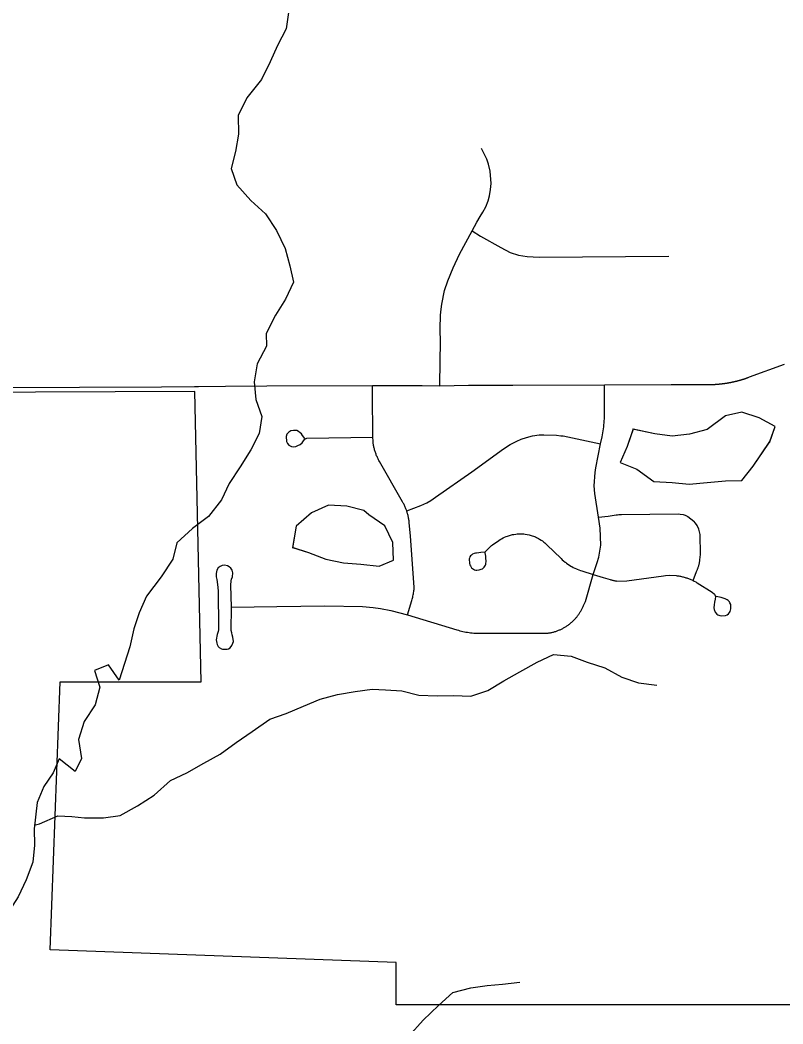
# Model space of a CAD drawing. Extents: x 0 to 34, y 0 to 22.
# Drawn here: x 4.9349 to 5.217, y 18.5126 to 18.8839 of the extents above; entities that cross this region are included whole.
import ezdxf

# ---------------------------------------------------------------- set-up
doc = ezdxf.new("R2010")
doc.units = 0
for name, color, linetype in [('GM_X_City_Street', 7, 'Continuous'), ('GM_X_Corporation', 7, 'Continuous'), ('GM_X_Minor_Lake', 7, 'Continuous'), ('GM_X_Minor_River', 7, 'Continuous'), ('GM_X_Township_Road', 7, 'Continuous')]:
    doc.layers.add(name, color=color, linetype=linetype)

msp = doc.modelspace()

# ---------------------------------------------------------------- linework, layer by layer
at = {"layer": 'GM_X_City_Street'}
for points in [[(5.09016, 18.74865), (5.09024, 18.75791), (5.09034, 18.76468), (5.09024, 18.76977), (5.09038, 18.77476), (5.09061, 18.77704), (5.09085, 18.77886), (5.0919, 18.78387), (5.09313, 18.78744), (5.09499, 18.79229), (5.09743, 18.79738), (5.10208, 18.80594), (5.10377, 18.80914), (5.10509, 18.81134), (5.10597, 18.81285), (5.10707, 18.81487), (5.10799, 18.81703), (5.10847, 18.81894), (5.10887, 18.82125), (5.10906, 18.82349), (5.10876, 18.82805), (5.10814, 18.83062), (5.10752, 18.83249), (5.10553, 18.83646)], [(5.10208, 18.80594), (5.10517, 18.80399), (5.11271, 18.79978), (5.11608, 18.79792), (5.11917, 18.79699), (5.1224, 18.7965), (5.1269, 18.7963), (5.17475, 18.79666)], [(5.07822, 18.66391), (5.07978, 18.66929), (5.0799, 18.66969), (5.08, 18.67009), (5.0801, 18.6705), (5.08019, 18.6709), (5.08028, 18.67131), (5.08036, 18.67172), (5.08042, 18.67212), (5.08049, 18.67253), (5.08055, 18.67294), (5.0806, 18.67336), (5.08064, 18.67377), (5.08067, 18.67418), (5.07924, 18.69308), (5.0788, 18.69806), (5.07877, 18.6984), (5.07873, 18.69873), (5.07868, 18.69906), (5.07863, 18.69939), (5.07858, 18.69972), (5.07852, 18.70004), (5.07845, 18.70037), (5.07837, 18.7007), (5.0783, 18.70102), (5.07822, 18.70134), (5.07795, 18.70245), (5.07759, 18.70321), (5.07747, 18.70351), (5.07734, 18.70382), (5.07721, 18.70412), (5.07707, 18.70442), (5.07692, 18.70472), (5.07677, 18.70501), (5.07662, 18.7053), (5.07637, 18.70575), (5.06784, 18.7206), (5.06761, 18.72101), (5.06746, 18.72129), (5.06731, 18.72159), (5.06716, 18.72189), (5.06702, 18.72219), (5.06689, 18.72249), (5.06676, 18.72279), (5.06664, 18.7231), (5.06652, 18.72341), (5.06641, 18.72372), (5.0663, 18.72403), (5.06619, 18.72435), (5.0661, 18.72466), (5.06601, 18.72498), (5.06592, 18.7253), (5.06584, 18.72562), (5.06577, 18.72594), (5.0657, 18.72626), (5.06564, 18.72659), (5.06558, 18.72691), (5.06553, 18.72724), (5.06548, 18.72756), (5.06544, 18.72789), (5.06541, 18.72822), (5.06532, 18.72968), (5.06519, 18.74595), (5.06517, 18.74872)], [(5.14397, 18.66882), (5.14682, 18.67889), (5.14827, 18.6833), (5.14887, 18.6853), (5.14931, 18.68749), (5.14959, 18.68976), (5.14934, 18.69599), (5.14882, 18.70001), (5.1474, 18.70884), (5.14723, 18.71166), (5.14754, 18.71658), (5.14776, 18.7183), (5.14955, 18.72718), (5.1501, 18.72977), (5.15024, 18.7305), (5.15038, 18.73123), (5.1505, 18.73196), (5.1506, 18.7327), (5.1507, 18.73344), (5.15078, 18.73418), (5.15085, 18.73492), (5.15091, 18.73566), (5.15095, 18.7364), (5.15096, 18.749)], [(5.04016, 18.72919), (5.0394, 18.7303), (5.03894, 18.73088), (5.03843, 18.73131), (5.03789, 18.73176), (5.03719, 18.73208), (5.03607, 18.73218), (5.03506, 18.73195), (5.03429, 18.73156), (5.03357, 18.73071), (5.03324, 18.72989), (5.03341, 18.72808), (5.03354, 18.72777), (5.03384, 18.72726), (5.03433, 18.72669), (5.03473, 18.72642), (5.03524, 18.72621), (5.03603, 18.72611), (5.03684, 18.72621), (5.03766, 18.72652), (5.03845, 18.72691), (5.03919, 18.7276), (5.03975, 18.72828), (5.0402, 18.72896), (5.04095, 18.72923), (5.06532, 18.72968)], [(5.07795, 18.70245), (5.08309, 18.70436), (5.08533, 18.70543), (5.08682, 18.70622), (5.08853, 18.70746), (5.10193, 18.71687), (5.11367, 18.72539), (5.11613, 18.72693), (5.1186, 18.72821), (5.12024, 18.72886), (5.12213, 18.7295), (5.12442, 18.7301), (5.12687, 18.73047), (5.12859, 18.73056), (5.13327, 18.73043), (5.1349, 18.73018), (5.13575, 18.73011), (5.14955, 18.72718)], [(5.14882, 18.70001), (5.15237, 18.70048), (5.15526, 18.70089), (5.15582, 18.70096), (5.15631, 18.70102), (5.1568, 18.70107), (5.1573, 18.70111), (5.17818, 18.70131), (5.17904, 18.70122), (5.18003, 18.70103), (5.18087, 18.70076), (5.18184, 18.70027), (5.18401, 18.69856)], [(5.18374, 18.67665), (5.18504, 18.67999), (5.18515, 18.68022), (5.18525, 18.68045), (5.18534, 18.68068), (5.18544, 18.68091), (5.18552, 18.68114), (5.18561, 18.68137), (5.18569, 18.6816), (5.18576, 18.68184), (5.18583, 18.68208), (5.1859, 18.68232), (5.18596, 18.68256), (5.18602, 18.6828), (5.18608, 18.68304), (5.18613, 18.68329), (5.18617, 18.68353), (5.18621, 18.68377), (5.18625, 18.68402), (5.18628, 18.68426), (5.18651, 18.6863), (5.18638, 18.69363), (5.18591, 18.69565), (5.18525, 18.69694), (5.1847, 18.69788), (5.18401, 18.69856)], [(5.10681, 18.68713), (5.10531, 18.68696), (5.10457, 18.6869), (5.10371, 18.68681), (5.10326, 18.68673), (5.1028, 18.68661), (5.10225, 18.68637), (5.10178, 18.68604), (5.1015, 18.68572), (5.10126, 18.68538), (5.1011, 18.68496), (5.10101, 18.68464), (5.10107, 18.68291), (5.10122, 18.68244), (5.1014, 18.68202), (5.10188, 18.68136), (5.10222, 18.68106), (5.10259, 18.68079), (5.10298, 18.68063), (5.10338, 18.68052), (5.10382, 18.68049), (5.10467, 18.68058), (5.10509, 18.68068), (5.10546, 18.68081), (5.10584, 18.68101), (5.10619, 18.68126), (5.10655, 18.68159), (5.10679, 18.6819), (5.10698, 18.68227), (5.10711, 18.6826), (5.10716, 18.683), (5.10721, 18.68352), (5.10714, 18.68515), (5.10707, 18.6856), (5.10697, 18.68625), (5.10689, 18.68683), (5.10691, 18.68724), (5.10697, 18.68731), (5.1072, 18.68758), (5.10748, 18.68789), (5.10881, 18.68923), (5.10904, 18.68941), (5.10927, 18.68958), (5.10955, 18.68979), (5.11192, 18.69143), (5.11248, 18.6918), (5.1129, 18.69206), (5.11355, 18.69241), (5.11399, 18.69262), (5.11466, 18.69291), (5.11512, 18.69309), (5.11582, 18.69332), (5.11629, 18.69345), (5.11701, 18.69362), (5.11749, 18.69371), (5.11822, 18.69382), (5.11871, 18.69387), (5.11945, 18.69391), (5.12116, 18.69385), (5.12166, 18.6938), (5.12239, 18.69368), (5.12311, 18.69353), (5.12358, 18.69341), (5.12429, 18.69319), (5.12476, 18.69303), (5.12545, 18.69275), (5.1259, 18.69254), (5.12656, 18.69221), (5.12699, 18.69197), (5.12762, 18.69157), (5.12802, 18.69129), (5.12862, 18.69084), (5.129, 18.69053), (5.12937, 18.6902), (5.12973, 18.68986), (5.13492, 18.68476), (5.1354, 18.68431), (5.1359, 18.68387), (5.13641, 18.68345), (5.13667, 18.68325), (5.13693, 18.68305), (5.13747, 18.68267), (5.13802, 18.6823), (5.13858, 18.68196), (5.13887, 18.68179), (5.13945, 18.68148), (5.14004, 18.68118), (5.14064, 18.68091), (5.14095, 18.68078), (5.14156, 18.68054), (5.14219, 18.68032), (5.14264, 18.68018), (5.14682, 18.67889)], [(5.0131, 18.66684), (5.01289, 18.67487), (5.01299, 18.67646), (5.01311, 18.6771), (5.01343, 18.67802), (5.01359, 18.67949), (5.01335, 18.68049), (5.01287, 18.68124), (5.01226, 18.68175), (5.01161, 18.68209), (5.01055, 18.68236), (5.00968, 18.68223), (5.00884, 18.68183), (5.00818, 18.68132), (5.00761, 18.68046), (5.00736, 18.67922), (5.0074, 18.67806), (5.00761, 18.67707), (5.00789, 18.67516), (5.00808, 18.67405), (5.00818, 18.67271), (5.00831, 18.65923), (5.00826, 18.65841), (5.00817, 18.65782), (5.00776, 18.65668), (5.00747, 18.6547), (5.00762, 18.65344), (5.00776, 18.653), (5.00822, 18.65221), (5.00856, 18.65188), (5.00936, 18.6514), (5.00975, 18.65128), (5.01059, 18.65119), (5.01149, 18.65127), (5.01195, 18.65141), (5.01259, 18.65178), (5.01327, 18.65262), (5.01363, 18.65341), (5.0138, 18.65404), (5.01363, 18.65572), (5.01335, 18.65655), (5.01316, 18.65726), (5.013, 18.65813), (5.0131, 18.66684)], [(5.14682, 18.67889), (5.15053, 18.67776), (5.15313, 18.67697), (5.15337, 18.67689), (5.15361, 18.67683), (5.15385, 18.67677), (5.15409, 18.67671), (5.15433, 18.67666), (5.15457, 18.67661), (5.15481, 18.67656), (5.15506, 18.67652), (5.15531, 18.67648), (5.15555, 18.67645), (5.15924, 18.67648), (5.17282, 18.67838), (5.17356, 18.67847), (5.17503, 18.67857), (5.17753, 18.67844), (5.17786, 18.6784), (5.17818, 18.67836), (5.17851, 18.67831), (5.17884, 18.67825), (5.17916, 18.67819), (5.17949, 18.67812), (5.17981, 18.67804), (5.18014, 18.67797), (5.18046, 18.67788), (5.18077, 18.67779), (5.18109, 18.67769), (5.18141, 18.67759), (5.18172, 18.67748), (5.18203, 18.67737), (5.18234, 18.67725), (5.18265, 18.67713), (5.18374, 18.67665), (5.18415, 18.67644), (5.18474, 18.67612), (5.18503, 18.67596), (5.18531, 18.67579), (5.19081, 18.67231), (5.19167, 18.67154), (5.19203, 18.67073), (5.19195, 18.66969), (5.19168, 18.66859), (5.1915, 18.6676), (5.19142, 18.66648), (5.1915, 18.66586), (5.19189, 18.66491), (5.19249, 18.66424), (5.19296, 18.66393), (5.19363, 18.66369), (5.19417, 18.6636), (5.1957, 18.66375), (5.19639, 18.66399), (5.19686, 18.66433), (5.19723, 18.66483), (5.19743, 18.6652), (5.19776, 18.66619), (5.19767, 18.66777), (5.1974, 18.66836), (5.19718, 18.6687), (5.19669, 18.66924), (5.19637, 18.66951), (5.19558, 18.6699), (5.19419, 18.6703), (5.19227, 18.67072)], [(5.0131, 18.66684), (5.02985, 18.66705), (5.04762, 18.66723), (5.06153, 18.66708), (5.06542, 18.66666), (5.06813, 18.6663), (5.07195, 18.66555), (5.07822, 18.66391), (5.09641, 18.65838), (5.09697, 18.65823), (5.09752, 18.65808), (5.09808, 18.65794), (5.09865, 18.65781), (5.09921, 18.65769), (5.09978, 18.65759), (5.10035, 18.65749), (5.10091, 18.6574), (5.10149, 18.65732), (5.10206, 18.65726), (5.10263, 18.6572), (5.1032, 18.65715), (5.10378, 18.65711), (5.13016, 18.6572), (5.13044, 18.65724), (5.13072, 18.65729), (5.13101, 18.65734), (5.13129, 18.65739), (5.13157, 18.65745), (5.13185, 18.65752), (5.13213, 18.65759), (5.13241, 18.65767), (5.13268, 18.65775), (5.13296, 18.65784), (5.13323, 18.65793), (5.1335, 18.65802), (5.13378, 18.65812), (5.13405, 18.65823), (5.13431, 18.65834), (5.13458, 18.65845), (5.13484, 18.65857), (5.1351, 18.65869), (5.13536, 18.65882), (5.13562, 18.65895), (5.13587, 18.65909), (5.13612, 18.65923), (5.13637, 18.65938), (5.13662, 18.65953), (5.13686, 18.65968), (5.13711, 18.65984), (5.13734, 18.66), (5.13758, 18.66017), (5.13781, 18.66034), (5.13804, 18.66052), (5.13827, 18.6607), (5.13849, 18.66088), (5.13871, 18.66106), (5.13893, 18.66126), (5.13915, 18.66145), (5.13935, 18.66165), (5.13956, 18.66185), (5.13977, 18.66205), (5.13997, 18.66226), (5.14016, 18.66247), (5.14035, 18.66269), (5.14054, 18.66291), (5.14073, 18.66313), (5.14091, 18.66335), (5.14108, 18.66358), (5.14126, 18.66381), (5.14142, 18.66405), (5.14159, 18.66429), (5.14175, 18.66453), (5.1419, 18.66477), (5.14205, 18.66502), (5.1422, 18.66527), (5.14235, 18.66552), (5.14248, 18.66577), (5.14262, 18.66603), (5.14275, 18.66628), (5.14288, 18.66655), (5.143, 18.66681), (5.14311, 18.66707), (5.14322, 18.66734), (5.14333, 18.66761), (5.14343, 18.66788), (5.14397, 18.66882)]]:
    msp.add_lwpolyline(points, dxfattribs=at)
at = {"layer": 'GM_X_Corporation'}
msp.add_lwpolyline([(5.23824, 18.51969), (5.07403, 18.51973), (5.07403, 18.53536), (4.94603, 18.54009), (4.94969, 18.63913), (5.00182, 18.63916), (4.99954, 18.74659), (4.91104, 18.74623), (4.91072, 18.85089), (4.87904, 18.85042), (4.87879, 18.85978), (4.82345, 18.86141), (4.81894, 19.02246), (4.78728, 19.06894), (4.78736, 19.11456), (4.81907, 19.11531), (4.8192, 19.14384), (4.80056, 19.14349), (4.79982, 19.1925), (4.79903, 19.27751), (4.83707, 19.27827), (4.8349, 19.44686), (4.73296, 19.44721), (4.7308, 19.63688)], dxfattribs=at)
at = {"layer": 'GM_X_Minor_Lake'}
for points in [[(5.21199, 18.72752), (5.21407, 18.73359), (5.20821, 18.73682), (5.20178, 18.7389), (5.19572, 18.73757), (5.18891, 18.73244), (5.18248, 18.73073), (5.17605, 18.72997), (5.16962, 18.73092), (5.16141, 18.73267)], [(5.21215, 18.728), (5.21407, 18.73359), (5.20821, 18.73682), (5.20178, 18.7389), (5.19572, 18.73757), (5.18891, 18.73244), (5.18248, 18.73073), (5.17605, 18.72997), (5.16962, 18.73092), (5.16156, 18.73264)], [(5.16156, 18.73264), (5.15941, 18.72617), (5.15676, 18.72028), (5.16301, 18.71782), (5.16925, 18.71327), (5.17606, 18.71289), (5.1823, 18.71233), (5.18892, 18.7129), (5.19573, 18.71347), (5.20178, 18.71367), (5.20594, 18.71898), (5.21215, 18.728)], [(5.16149, 18.73243), (5.15941, 18.72617), (5.15676, 18.72028), (5.16301, 18.71782), (5.16925, 18.71327), (5.17606, 18.71289), (5.1823, 18.71233), (5.18892, 18.7129), (5.19573, 18.71347), (5.20178, 18.71367), (5.20594, 18.71898), (5.2118, 18.72748)], [(5.0639, 18.70088), (5.062, 18.70259), (5.05576, 18.7041), (5.04895, 18.70448), (5.04271, 18.70163), (5.03704, 18.6967), (5.03561, 18.68865)], [(5.0639, 18.70088), (5.062, 18.70259), (5.05576, 18.7041), (5.04895, 18.70448), (5.04271, 18.70163), (5.03704, 18.6967), (5.03565, 18.68888)], [(5.03553, 18.68892), (5.04158, 18.68702), (5.04801, 18.68456), (5.05445, 18.68323), (5.06088, 18.68267), (5.06769, 18.68191), (5.07298, 18.68419), (5.07279, 18.69064), (5.06976, 18.6969), (5.0639, 18.70088)], [(5.03565, 18.68888), (5.04158, 18.68702), (5.04801, 18.68456), (5.05445, 18.68323), (5.06088, 18.68267), (5.06769, 18.68191), (5.07298, 18.68419), (5.07279, 18.69064), (5.06976, 18.6969), (5.0639, 18.70088)]]:
    msp.add_lwpolyline(points, dxfattribs=at)
at = {"layer": 'GM_X_Minor_River'}
for points in [[(5.03433, 18.88757), (5.03335, 18.88072), (5.03009, 18.87457), (5.02739, 18.86844), (5.02414, 18.86191), (5.01881, 18.85515), (5.01556, 18.84862), (5.01571, 18.84179), (5.01454, 18.83531), (5.01298, 18.82902), (5.01501, 18.82299), (5.02025, 18.81723), (5.02566, 18.81223), (5.02977, 18.80607), (5.03295, 18.7995), (5.03461, 18.79308), (5.03607, 18.78705), (5.033, 18.78071), (5.02935, 18.77475), (5.02592, 18.76803), (5.02603, 18.76328), (5.02258, 18.75675), (5.02141, 18.75009), (5.02213, 18.74365), (5.02435, 18.73725), (5.02336, 18.73096), (5.02029, 18.72501), (5.01627, 18.71866), (5.01225, 18.71249), (5.00936, 18.70654), (5.00459, 18.70036), (4.99864, 18.69586), (4.9929, 18.6906), (4.99134, 18.68449), (4.98714, 18.67794), (4.98163, 18.6708), (4.97893, 18.66466), (4.97699, 18.65874), (4.97544, 18.65206), (4.97156, 18.63982), (4.96765, 18.64543), (4.9624, 18.64341), (4.96444, 18.63719), (4.96269, 18.6307), (4.95867, 18.62454), (4.95656, 18.61785), (4.95767, 18.61085), (4.95532, 18.60605), (4.94935, 18.61066), (4.9472, 18.60548), (4.94372, 18.60047), (4.94121, 18.59453)], [(4.94018, 18.58614), (4.94215, 18.58658), (4.94889, 18.58959), (4.954, 18.58932), (4.95874, 18.58886), (4.96574, 18.58884), (4.97196, 18.58974), (4.9783, 18.5933), (4.98445, 18.59724), (4.99057, 18.60269), (4.99656, 18.60549), (5.0029, 18.60905), (5.00888, 18.61241), (5.01483, 18.61673), (5.02079, 18.62085), (5.0273, 18.62536), (5.03331, 18.6274), (5.03967, 18.6302), (5.04585, 18.63281), (5.05224, 18.63448), (5.05884, 18.63558), (5.06506, 18.63648), (5.06998, 18.63622), (5.07604, 18.63579), (5.08232, 18.63423), (5.08913, 18.63401), (5.09518, 18.63414), (5.10161, 18.63391), (5.10781, 18.63596), (5.11378, 18.63951), (5.11975, 18.64287), (5.1261, 18.64643), (5.13209, 18.64923), (5.13872, 18.64862), (5.14463, 18.64648), (5.15111, 18.64436), (5.15743, 18.6409), (5.16353, 18.63876), (5.17036, 18.63797)], [(4.94121, 18.59453), (4.94011, 18.58483), (4.94025, 18.57876), (4.93964, 18.57248), (4.93714, 18.56597), (4.93426, 18.55964), (4.93024, 18.55348), (4.92792, 18.54735), (4.9273, 18.54146), (4.92574, 18.53516), (4.92056, 18.53049), (4.9136, 18.52862), (4.91167, 18.52212), (4.91804, 18.51658), (4.92327, 18.511)], [(5.0786, 18.50815), (5.08395, 18.51396), (5.08968, 18.51941), (5.09487, 18.52427), (5.10164, 18.52595), (5.10767, 18.52685), (5.11333, 18.52735), (5.11974, 18.52807)]]:
    msp.add_lwpolyline(points, dxfattribs=at)
at = {"layer": 'GM_X_Township_Road'}
for p, q in [((4.91946, 18.74798), (4.98726, 18.74832)), ((5.00092, 18.74842), (5.01082, 18.7485))]:
    msp.add_line(p, q, dxfattribs=at)
for points in [[(5.01082, 18.7485), (5.02618, 18.7486), (5.06517, 18.74872), (5.08363, 18.74878), (5.09016, 18.74865), (5.10074, 18.74884), (5.11708, 18.74889), (5.15096, 18.749), (5.17564, 18.74909), (5.18965, 18.74913), (5.18966, 18.74913), (5.1897, 18.74913), (5.18975, 18.74913), (5.1898, 18.74913), (5.18985, 18.74913), (5.18989, 18.74913), (5.18994, 18.74913), (5.18999, 18.74913), (5.19004, 18.74913), (5.19008, 18.74913), (5.19013, 18.74914), (5.19018, 18.74914), (5.19023, 18.74914), (5.19027, 18.74914), (5.19032, 18.74914), (5.19037, 18.74914), (5.19042, 18.74914), (5.19046, 18.74914), (5.19051, 18.74914), (5.19056, 18.74915), (5.19061, 18.74915), (5.19065, 18.74915), (5.1907, 18.74915), (5.19075, 18.74915), (5.1908, 18.74915), (5.19084, 18.74916), (5.19089, 18.74916), (5.19093, 18.74916), (5.19098, 18.74916), (5.19103, 18.74916), (5.19108, 18.74917), (5.19112, 18.74917), (5.19117, 18.74917), (5.19122, 18.74917), (5.19127, 18.74917), (5.19131, 18.74918), (5.19136, 18.74918), (5.19141, 18.74918), (5.19146, 18.74918), (5.1915, 18.74918), (5.19155, 18.74919), (5.1916, 18.74919), (5.19165, 18.74919), (5.19169, 18.74919), (5.19174, 18.7492), (5.19179, 18.7492), (5.19184, 18.7492), (5.19188, 18.7492), (5.19193, 18.74921), (5.19198, 18.74921), (5.19203, 18.74921), (5.19207, 18.74922), (5.19212, 18.74922), (5.19217, 18.74922), (5.19221, 18.74922), (5.19226, 18.74923), (5.19231, 18.74923), (5.19235, 18.74923), (5.1924, 18.74924), (5.19245, 18.74924), (5.1925, 18.74924), (5.19254, 18.74925), (5.19259, 18.74925), (5.19264, 18.74926), (5.19269, 18.74926), (5.19273, 18.74926), (5.19278, 18.74927), (5.19283, 18.74927), (5.19287, 18.74927), (5.19292, 18.74928), (5.19297, 18.74928), (5.19302, 18.74929), (5.19306, 18.74929), (5.19311, 18.74929), (5.19316, 18.7493), (5.19321, 18.7493), (5.19325, 18.74931), (5.1933, 18.74931), (5.19335, 18.74931), (5.19339, 18.74932), (5.19344, 18.74932), (5.19349, 18.74933), (5.19354, 18.74933), (5.19358, 18.74934), (5.19363, 18.74934), (5.19368, 18.74935), (5.19372, 18.74935), (5.19377, 18.74936), (5.19382, 18.74936), (5.19386, 18.74937), (5.19391, 18.74937), (5.19396, 18.74938), (5.19401, 18.74938), (5.19405, 18.74939), (5.1941, 18.74939), (5.19415, 18.7494), (5.19419, 18.7494), (5.19424, 18.74941), (5.19429, 18.74941), (5.19434, 18.74942), (5.19438, 18.74942), (5.19443, 18.74943), (5.19448, 18.74944), (5.19452, 18.74944), (5.19457, 18.74945), (5.19462, 18.74945), (5.19467, 18.74946), (5.19471, 18.74946), (5.19476, 18.74947), (5.19481, 18.74948), (5.19485, 18.74948), (5.1949, 18.74949), (5.19495, 18.7495), (5.195, 18.7495), (5.19504, 18.74951), (5.19509, 18.74951), (5.19514, 18.74952), (5.19518, 18.74953), (5.19523, 18.74953), (5.19528, 18.74954), (5.19532, 18.74954), (5.19537, 18.74955), (5.19542, 18.74956), (5.19546, 18.74957), (5.19551, 18.74957), (5.19556, 18.74958), (5.1956, 18.74959), (5.19565, 18.74959), (5.1957, 18.7496), (5.19574, 18.74961), (5.19579, 18.74961), (5.19584, 18.74962), (5.19588, 18.74963), (5.19593, 18.74963), (5.19598, 18.74964), (5.19603, 18.74965), (5.19607, 18.74966), (5.19612, 18.74966), (5.19617, 18.74967), (5.19621, 18.74968), (5.19626, 18.74969), (5.19631, 18.74969), (5.19635, 18.7497), (5.1964, 18.74971), (5.19645, 18.74972), (5.19649, 18.74973), (5.19654, 18.74973), (5.19659, 18.74974), (5.19663, 18.74975), (5.19668, 18.74976), (5.19673, 18.74977), (5.19677, 18.74977), (5.19682, 18.74978), (5.19687, 18.74979), (5.19691, 18.7498), (5.19696, 18.74981), (5.19701, 18.74982), (5.19705, 18.74982), (5.1971, 18.74983), (5.19715, 18.74984), (5.19719, 18.74985), (5.19724, 18.74986), (5.19729, 18.74986), (5.19733, 18.74987), (5.19738, 18.74988), (5.19743, 18.74989), (5.19747, 18.7499), (5.19752, 18.74991), (5.19756, 18.74992), (5.19761, 18.74993), (5.19766, 18.74994), (5.1977, 18.74995), (5.19775, 18.74995), (5.1978, 18.74996), (5.19784, 18.74997), (5.19789, 18.74998), (5.19794, 18.74999), (5.19798, 18.75), (5.19803, 18.75001), (5.19808, 18.75002), (5.19812, 18.75003), (5.19817, 18.75004), (5.19821, 18.75005), (5.19826, 18.75006), (5.19831, 18.75007), (5.19835, 18.75008), (5.1984, 18.75009), (5.19845, 18.7501), (5.19849, 18.75011), (5.19854, 18.75012), (5.19859, 18.75013), (5.19863, 18.75014), (5.19868, 18.75015), (5.19872, 18.75016), (5.19877, 18.75017), (5.19882, 18.75018), (5.19886, 18.75019), (5.19891, 18.7502), (5.19896, 18.75021), (5.199, 18.75022), (5.19905, 18.75023), (5.19909, 18.75024), (5.19914, 18.75025), (5.19919, 18.75027), (5.19923, 18.75028), (5.19928, 18.75029), (5.19933, 18.7503), (5.19937, 18.75031), (5.19942, 18.75032), (5.19946, 18.75033), (5.19951, 18.75034), (5.19956, 18.75035), (5.1996, 18.75037), (5.19965, 18.75037), (5.19969, 18.75039), (5.19974, 18.7504), (5.19979, 18.75041), (5.19983, 18.75042), (5.19988, 18.75043), (5.19992, 18.75044), (5.19997, 18.75046), (5.20002, 18.75047), (5.20006, 18.75048), (5.20011, 18.75049), (5.20015, 18.7505), (5.2002, 18.75051), (5.20025, 18.75053), (5.20029, 18.75054), (5.20034, 18.75055), (5.20038, 18.75056), (5.20043, 18.75057), (5.20047, 18.75059), (5.20052, 18.7506), (5.20057, 18.75061), (5.20061, 18.75062), (5.20066, 18.75064), (5.2007, 18.75065), (5.20075, 18.75066), (5.20079, 18.75067), (5.20084, 18.75069), (5.20089, 18.7507), (5.20093, 18.75071), (5.20098, 18.75072), (5.20102, 18.75073), (5.20107, 18.75075), (5.20111, 18.75076), (5.20116, 18.75078), (5.20121, 18.75079), (5.20125, 18.7508), (5.2013, 18.75081), (5.20134, 18.75083), (5.20139, 18.75084), (5.20143, 18.75085), (5.20148, 18.75087), (5.20152, 18.75088), (5.20157, 18.75089), (5.20161, 18.75091), (5.20166, 18.75092), (5.20171, 18.75093), (5.20175, 18.75095), (5.2018, 18.75096), (5.20184, 18.75097), (5.20189, 18.75099), (5.20193, 18.751), (5.20198, 18.75101), (5.20202, 18.75103), (5.20207, 18.75104), (5.20211, 18.75106), (5.20216, 18.75107), (5.2022, 18.75109), (5.20225, 18.7511), (5.20229, 18.75111), (5.20234, 18.75113), (5.20238, 18.75114), (5.20243, 18.75116), (5.20247, 18.75117), (5.20252, 18.75119), (5.20256, 18.7512), (5.20261, 18.75121), (5.20265, 18.75123), (5.2027, 18.75124), (5.20274, 18.75126), (5.20279, 18.75127), (5.20283, 18.75129), (5.20288, 18.7513), (5.20292, 18.75132), (5.20297, 18.75133), (5.20301, 18.75135), (5.20306, 18.75136), (5.2031, 18.75138), (5.20315, 18.75139), (5.20319, 18.75141), (5.20324, 18.75142), (5.20328, 18.75144), (5.20333, 18.75145), (5.20337, 18.75147), (5.20342, 18.75148), (5.20346, 18.7515), (5.20351, 18.75151), (5.20355, 18.75153), (5.2036, 18.75155), (5.20364, 18.75156), (5.20369, 18.75158), (5.20373, 18.75159), (5.20378, 18.75161), (5.20382, 18.75162), (5.20387, 18.75164), (5.20391, 18.75165), (5.20396, 18.75167), (5.204, 18.75169), (5.20405, 18.7517), (5.20409, 18.75172), (5.20413, 18.75174), (5.20418, 18.75175), (5.20463, 18.75192), (5.21753, 18.75662)], [(4.98726, 18.74832), (4.99943, 18.74841), (5.00092, 18.74842)]]:
    msp.add_lwpolyline(points, dxfattribs=at)

doc.saveas('drawing.dxf')
